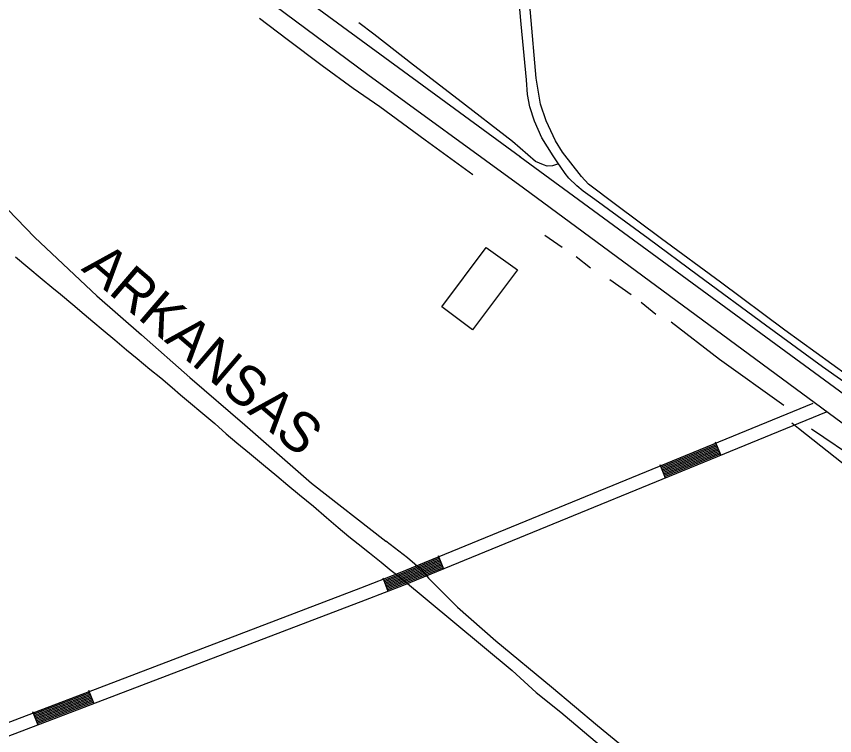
# Model space of a CAD drawing. Extents: x 3540316 to 3578335, y 553172 to 578787.
# Drawn here: x 3552683 to 3554390, y 567214 to 568715 of the extents above; entities that cross this region are included whole.
import ezdxf

# ---------------------------------------------------------------- set-up
doc = ezdxf.new("R2010")
doc.units = 0
for name, color, linetype in [('V-BLDG-OTLN', 7, 'Continuous'), ('V-DTCH-CNTR', 7, 'Continuous'), ('V-RAIL-IDEN', 7, 'Continuous'), ('V-RAIL-TRAK', 7, 'Continuous'), ('V-ROAD-CNTR', 7, 'Continuous'), ('V-TOPO-SHOR', 7, 'Continuous')]:
    doc.layers.add(name, color=color, linetype=linetype)

msp = doc.modelspace()

# ---------------------------------------------------------------- linework, layer by layer
at = {"layer": 'V-BLDG-OTLN'}
msp.add_lwpolyline([(3553728.5, 568185.9), (3553634.5, 568060.5), (3553570.3, 568108.6), (3553663.3, 568232.6)], close=True, dxfattribs=at)
at = {"layer": 'V-DTCH-CNTR'}
for points in [[(3554473.2, 567926.7), (3554416.5, 567965.5), (3554285.8, 568060), (3554152, 568159.9), (3554028.9, 568250.4), (3553932.7, 568322.4), (3553876.6, 568364.8), (3553861.6, 568380.5), (3553821.9, 568431.4), (3553807.9, 568454.8), (3553787.9, 568496.5), (3553776.1, 568531.8), (3553767.1, 568586.1), (3553755.2, 568722.5), (3553743.4, 568844.1), (3553737.3, 568899)], [(3552607.7, 568370.9), (3552721.2, 568253.4), (3552851, 568131.4), (3552944.1, 568050.1), (3553045, 567961.5), (3553159.4, 567862.5), (3553298.7, 567741), (3553453.9, 567619.3)], [(3555037.2, 567317.1), (3554921.4, 567398.9), (3554751.8, 567523), (3554579.7, 567653.1), (3554420.8, 567770.9), (3554314.5, 567854.5), (3554300.3, 567865.6)], [(3553529.8, 567558.2), (3553498.7, 567585), (3553453.9, 567619.3)], [(3553529.8, 567558.2), (3553542.4, 567542.5), (3553603, 567481.9), (3553683, 567411.9), (3553799.5, 567315.6)], [(3553799.5, 567315.6), (3553895.2, 567234.7), (3554015.8, 567136.2), (3554134.1, 567037.1), (3554194.2, 566991.3)]]:
    msp.add_lwpolyline(points, dxfattribs=at)
at = {"layer": 'V-RAIL-TRAK'}
for points in [[(3552681, 568212.8), (3552706.7, 568191.4), (3552736.6, 568166.2), (3552757.1, 568149.7), (3552774.8, 568134.9), (3552800.7, 568113.7), (3552824.1, 568093.7), (3552842.4, 568078.4), (3552864.2, 568059.7), (3552888.1, 568039.9), (3552912.8, 568019.2), (3552935.1, 568000.7), (3552961.4, 567978.6), (3552984.3, 567960.6), (3553007.7, 567940.6), (3553025.5, 567925), (3553042.2, 567910.9), (3553072.1, 567885.9), (3553096.9, 567864.9), (3553120.9, 567843.5), (3553142.8, 567824.8), (3553169.3, 567803.3), (3553198.4, 567778.9), (3553226.1, 567755.8), (3553249.2, 567736.8), (3553273.5, 567716.6), (3553302.6, 567692.5), (3553329.6, 567668.9), (3553353.9, 567648.4), (3553376.8, 567629.5), (3553396, 567614.2), (3553419.8, 567595.4), (3553443.9, 567576.1), (3553464.8, 567558.7), (3553478.9, 567547.7)], [(3553478.9, 567547.7), (3553486.3, 567541.5), (3553597.9, 567448.9), (3553717.5, 567350), (3553767.2, 567304)], [(3553767.2, 567304), (3553818.5, 567262.9), (3553970.9, 567134.3)]]:
    msp.add_lwpolyline(points, dxfattribs=at)
at = {"layer": 'V-ROAD-CNTR'}
for p, q in [((3554141, 567827), (3554152.4, 567799.2)), ((3554025.3, 567779.5), (3554036.7, 567751.8)), ((3553562.7, 567589.9), (3553574.1, 567562.1)), ((3553447.1, 567543.3), (3553457.9, 567515.3)), ((3552833.5, 567308.7), (3552844.2, 567280.7)), ((3552716.7, 567264.1), (3552727.4, 567236.1))]:
    msp.add_line(p, q, dxfattribs=at)
for points in [[(3552594.9, 569273.2), (3552730.7, 569170.5), (3552956.8, 568997.2), (3553285.4, 568751.6), (3553734.6, 568421.7)], [(3553740.9, 568356), (3553416.1, 568593), (3552793.6, 569055.6), (3552612.4, 569185.3)], [(3553733.3, 568422.7), (3555559.6, 567083.2), (3556383.8, 566471.9), (3557080.8, 565950.2), (3558260.1, 565068.6), (3559929, 563836.4), (3560761.7, 563207.4)], [(3562447.9, 561906.3), (3561783.8, 562398.2), (3561237.9, 562795), (3560747.4, 563166.4), (3559829.5, 563849.1), (3558932.4, 564513), (3557712.7, 565416.8), (3556649.6, 566203.3), (3555719, 566897), (3553740.9, 568356)], [(3553401.6, 567522.3), (3553480.3, 567552.6), (3554345.4, 567907.3)], [(3553411.2, 567497.3), (3553490.2, 567527.7), (3554373.1, 567889.7)], [(3554026.5, 567776.8), (3554142.1, 567824.2)], [(3554027.6, 567774), (3554143.3, 567821.4)], [(3554028.8, 567771.2), (3554144.4, 567818.6)], [(3554029.9, 567768.4), (3554145.6, 567815.9)], [(3554031, 567765.7), (3554146.7, 567813.1)], [(3554032.2, 567762.9), (3554147.8, 567810.3)], [(3554033.3, 567760.1), (3554149, 567807.5)], [(3554034.4, 567757.3), (3554150.1, 567804.8)], [(3554035.6, 567754.6), (3554151.2, 567802)], [(3553448.2, 567540.5), (3553480.2, 567552.8), (3553563.9, 567587.1)], [(3553449.2, 567537.7), (3553481.3, 567550), (3553565, 567584.3)], [(3553450.3, 567534.9), (3553482.5, 567547.3), (3553566.1, 567581.6)], [(3553451.4, 567532.1), (3553483.6, 567544.5), (3553567.3, 567578.8)], [(3553452.5, 567529.3), (3553484.7, 567541.7), (3553568.4, 567576)], [(3553453.6, 567526.5), (3553485.8, 567538.9), (3553569.5, 567573.2)], [(3553454.6, 567523.7), (3553486.9, 567536.1), (3553570.7, 567570.5)], [(3553455.7, 567520.9), (3553488, 567533.3), (3553571.8, 567567.7)], [(3553456.8, 567518.1), (3553489.1, 567530.5), (3553573, 567564.9)], [(3552136.7, 567029.8), (3552641.4, 567231.9), (3553401.6, 567522.3)], [(3551935.3, 566155.3), (3551861.4, 566264.6), (3551814.9, 566409.1), (3551735.5, 566530.1), (3551695.1, 566639.6), (3551642.7, 566760.3), (3551634.6, 566799.9), (3552651.1, 567206.9), (3553411.2, 567497.3)], [(3552717.8, 567261.3), (3552834.6, 567305.9)], [(3552718.9, 567258.5), (3552835.6, 567303.1)], [(3552719.9, 567255.7), (3552836.7, 567300.3)], [(3552721, 567252.9), (3552837.8, 567297.5)], [(3552722.1, 567250.1), (3552838.8, 567294.7)], [(3552723.1, 567247.3), (3552839.9, 567291.9)], [(3552724.2, 567244.5), (3552841, 567289.1)], [(3552725.3, 567241.7), (3552842, 567286.3)], [(3552726.3, 567238.9), (3552843.1, 567283.5)]]:
    msp.add_lwpolyline(points, dxfattribs=at)
at = {"layer": 'V-TOPO-SHOR'}
for p, q in [((3553821.4, 568232.5), (3553785.6, 568257.4)), ((3553880.6, 568189.6), (3553850.7, 568212.8)), ((3553965.3, 568133.4), (3553921.1, 568165.3)), ((3554016.7, 568092.7), (3553986.2, 568117.7))]:
    msp.add_line(p, q, dxfattribs=at)
for points in [[(3554444.3, 567927.1), (3554364.9, 567983.4), (3554245.5, 568070.4), (3554105.7, 568173.1), (3554000.6, 568251.4), (3553889.5, 568332.7), (3553865.6, 568350.1), (3553851.8, 568361.1), (3553835.7, 568376.9), (3553827.8, 568386.8), (3553817.6, 568402), (3553814.2, 568406.9), (3553802.5, 568423.7), (3553778.9, 568461.2), (3553763.7, 568495.9), (3553754.4, 568525.9), (3553749.3, 568551.8), (3553747.1, 568582.5), (3553736, 568698.3), (3553727.6, 568793.3), (3553720, 568874.8)], [(3553441.4, 568526.4), (3553385.3, 568564.5), (3553320.8, 568611.3), (3553247.9, 568666.7), (3553190.3, 568710.7)], [(3553814.2, 568406.9), (3553801.3, 568402.6), (3553790, 568402.4), (3553782.3, 568404.7), (3553766.2, 568412.1), (3553717.8, 568454), (3553604.8, 568541.7), (3553511.6, 568613.2), (3553428.5, 568677.6), (3553397.5, 568701.4)], [(3553634.9, 568384.2), (3553535.7, 568456.7), (3553441.4, 568526.4)], [(3554284.2, 567902.5), (3554149.8, 567998.8), (3554048.8, 568076.6)], [(3555074.5, 567311), (3554970.5, 567394.7), (3554833.1, 567496.9), (3554699.9, 567597.3), (3554577.5, 567684.3), (3554442.5, 567785.3), (3554341.6, 567853.6)]]:
    msp.add_lwpolyline(points, dxfattribs=at)

# ---------------------------------------------------------------- texts
at = {"layer": 'V-RAIL-IDEN'}
msp.add_text('ARKANSAS', height=83, rotation=319.3987, dxfattribs=at).set_placement((3552816.5, 568186.3))

doc.saveas('drawing.dxf')
